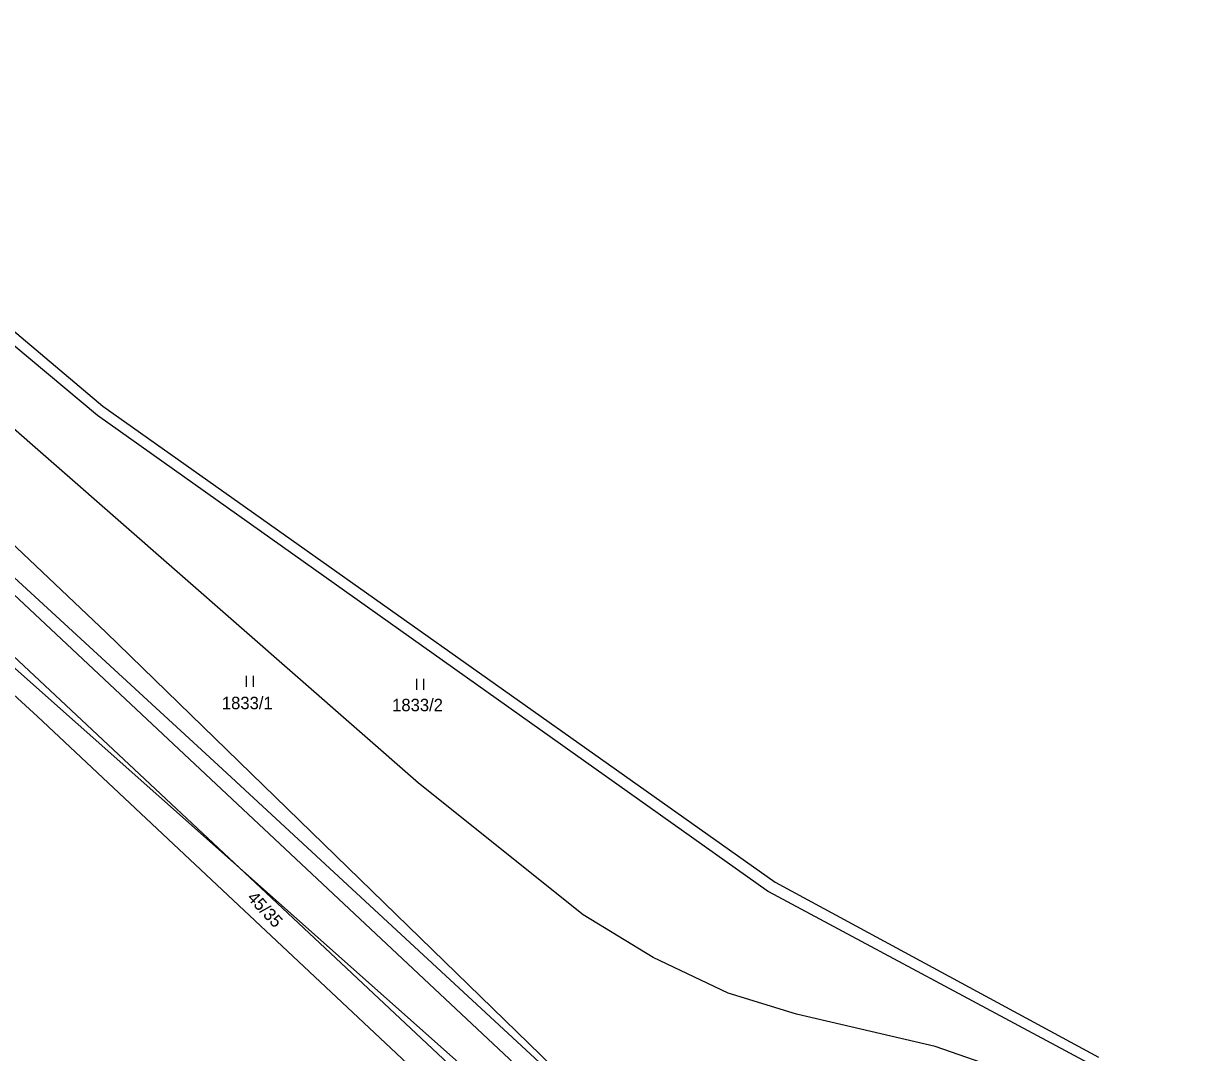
# Model space of a CAD drawing. Extents: x -609861 to -605046, y -1120287 to -1116307.
# Drawn here: x -608602.1 to -608441.3, y -1117246.3 to -1117105.5 of the extents above; entities that cross this region are included whole.
import ezdxf

# ---------------------------------------------------------------- set-up
doc = ezdxf.new("R2010")
doc.units = 0
for name, color, linetype in [('Vrstva 1', 7, 'Continuous'), ('Vrstva 2', 7, 'Continuous'), ('Vrstva 3', 7, 'Continuous'), ('Vrstva 4', 7, 'Continuous')]:
    doc.layers.add(name, color=color, linetype=linetype)

msp = doc.modelspace()

# ---------------------------------------------------------------- linework, layer by layer
at = {"layer": 'Vrstva 1'}
for p, q in [((-608656.25, -1117105.49), (-608592.02, -1117159.08)), ((-608615.46, -1117137.42), (-608591.29, -1117157.86)), ((-608548.08, -1117209.43), (-608613.32, -1117152.36)), ((-608625.51, -1117156.09), (-608590.8, -1117188.81)), ((-608592.02, -1117159.08), (-608500.17, -1117224.27)), ((-608591.29, -1117157.86), (-608499.28, -1117223.01)), ((-608621.35, -1117164.85), (-608574.9, -1117207.53)), ((-608572.58, -1117221.03), (-608633.89, -1117166.62)), ((-608600.24, -1117200.31), (-608635.28, -1117168.31)), ((-608590.8, -1117188.81), (-608515.44, -1117262.08)), ((-608524.53, -1117271.35), (-608600.24, -1117200.31)), ((-608574.9, -1117207.53), (-608477.78, -1117297.38)), ((-608525.53, -1117227.45), (-608548.08, -1117209.43)), ((-608520.72, -1117267.06), (-608572.58, -1117221.03)), ((-608499.28, -1117223.01), (-608455.01, -1117246.94)), ((-608500.17, -1117224.27), (-608456.42, -1117247.71)), ((-608515.97, -1117233.3), (-608525.53, -1117227.45)), ((-608505.72, -1117238.2), (-608515.97, -1117233.3)), ((-608496.33, -1117241.04), (-608505.72, -1117238.2)), ((-608477.37, -1117245.47), (-608496.33, -1117241.04)), ((-608463.71, -1117250.21), (-608477.37, -1117245.47))]:
    msp.add_line(p, q, dxfattribs=at)
at = {"layer": 'Vrstva 3'}
for p, q in [((-608571.65, -1117194.74), (-608571.65, -1117196.24)), ((-608570.65, -1117196.24), (-608570.65, -1117194.74)), ((-608548.35, -1117195.16), (-608548.35, -1117196.66)), ((-608547.35, -1117196.66), (-608547.35, -1117195.16))]:
    msp.add_line(p, q, dxfattribs=at)
at = {"layer": 'Vrstva 4'}
for p, q in [((-608686.51, -1117105.83), (-608406.86, -1117367.8)), ((-608572.58, -1117221.03), (-608690.9, -1117110.24)), ((-608444.34, -1117341.12), (-608572.58, -1117221.03))]:
    msp.add_line(p, q, dxfattribs=at)

# ---------------------------------------------------------------- texts
at = {"layer": 'Vrstva 2'}
for s, p in [('1833/1', (-608574.987, -1117199.32)), ('1833/2', (-608551.687, -1117199.6))]:
    msp.add_text(s, height=1.7, dxfattribs=at).set_placement(p)
msp.add_text('45/35', height=1.7, rotation=313.17873, dxfattribs=at).set_placement((-608571.628, -1117225.213))

doc.saveas('drawing.dxf')
